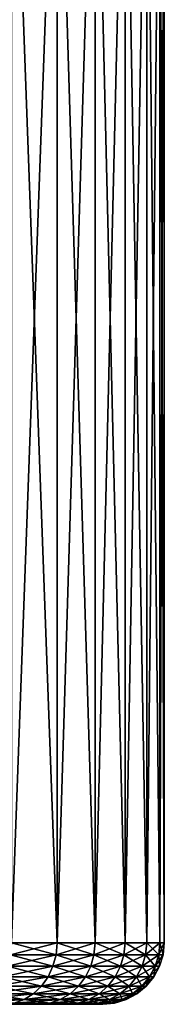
# Model space of a CAD drawing. Header units: metres. Extents: x -109 to 109, y -78 to 121.
# Tile 350 of 656: x -65.85 to -63.5, y 88.53 to 104.53. Entities that reach past the tile are written whole.
import ezdxf

# ---------------------------------------------------------------- set-up
doc = ezdxf.new("R2010")
doc.units = ezdxf.units.M
doc.layers.add('solid_508554_SW0001', color=7, linetype='CONTINUOUS')

msp = doc.modelspace()

# ---------------------------------------------------------------- linework, layer by layer
at = {"layer": 'solid_508554_SW0001'}
for points in [[(-65.982796, 109.825623, -24.358772), (-65.982788, 89.525627, -24.358774), (-65.241676, 89.525627, -25.499985)], [(-65.982796, 109.825623, -24.358772), (-65.241676, 89.525627, -25.499985), (-65.241684, 109.825623, -25.499985)], [(-65.241684, 109.825623, -38.500015), (-65.982788, 89.525627, -39.641224), (-65.982796, 109.825623, -39.641228)], [(-65.241684, 109.825623, -38.500015), (-65.241676, 89.525627, -38.500015), (-65.982788, 89.525627, -39.641224)], [(-65.241684, 109.825623, -25.499985), (-65.241676, 89.525627, -25.499985), (-64.623917, 89.525627, -26.712412)], [(-65.241684, 109.825623, -25.499985), (-64.623917, 89.525627, -26.712412), (-64.623909, 109.825623, -26.712421)], [(-64.623909, 109.825623, -37.287579), (-65.241676, 89.525627, -38.500015), (-65.241684, 109.825623, -38.500015)], [(-64.623909, 109.825623, -37.287579), (-64.623917, 89.525627, -37.28759), (-65.241676, 89.525627, -38.500015)], [(-64.623909, 109.825623, -26.712421), (-64.623917, 89.525627, -26.712412), (-64.136269, 89.525627, -27.982769)], [(-64.136261, 109.825623, -36.017208), (-64.136269, 89.525627, -36.017231), (-64.623917, 89.525627, -37.28759)], [(-64.136261, 109.825623, -36.017208), (-64.623917, 89.525627, -37.28759), (-64.623909, 109.825623, -37.287579)], [(-64.623909, 109.825623, -26.712421), (-64.136269, 89.525627, -27.982769), (-64.136261, 109.825623, -27.982792)], [(-64.136261, 109.825623, -27.982792), (-64.136269, 89.525627, -27.982769), (-63.784084, 89.525627, -29.297142)], [(-63.784077, 109.825623, -34.702827), (-63.784084, 89.525627, -34.702858), (-64.136269, 89.525627, -36.017231)], [(-63.784077, 109.825623, -34.702827), (-64.136269, 89.525627, -36.017231), (-64.136261, 109.825623, -36.017208)], [(-64.136261, 109.825623, -27.982792), (-63.784084, 89.525627, -29.297142), (-63.784077, 109.825623, -29.297171)], [(-63.784077, 109.825623, -29.297171), (-63.784084, 89.525627, -29.297142), (-63.571217, 89.525627, -30.641127)], [(-63.571213, 109.825623, -33.358849), (-63.571217, 89.525627, -33.358871), (-63.784084, 89.525627, -34.702858)], [(-63.571213, 109.825623, -33.358849), (-63.784084, 89.525627, -34.702858), (-63.784077, 109.825623, -34.702827)], [(-63.784077, 109.825623, -29.297171), (-63.571217, 89.525627, -30.641127), (-63.571213, 109.825623, -30.641151)], [(-63.571213, 109.825623, -30.641151), (-63.571217, 89.525627, -30.641127), (-63.5, 89.525627, -32)], [(-63.5, 109.825623, -32), (-63.5, 89.525627, -32), (-63.571217, 89.525627, -33.358871)], [(-63.5, 109.825623, -32), (-63.571217, 89.525627, -33.358871), (-63.571213, 109.825623, -33.358849)], [(-63.571213, 109.825623, -30.641151), (-63.5, 89.525627, -32), (-63.5, 109.825623, -32)], [(-65.998322, 89.330536, -24.370087), (-65.258308, 89.330536, -25.509607), (-65.982788, 89.525627, -24.358774)], [(-65.998322, 89.330536, -39.629913), (-65.982788, 89.525627, -39.641224), (-65.241676, 89.525627, -38.500015)], [(-65.258308, 89.330536, -38.490391), (-65.998322, 89.330536, -39.629913), (-65.241676, 89.525627, -38.500015)], [(-65.258308, 89.330536, -25.509607), (-65.241676, 89.525627, -25.499985), (-65.982788, 89.525627, -24.358774)], [(-65.258308, 89.330536, -25.509607), (-64.641464, 89.330536, -26.72024), (-65.241676, 89.525627, -25.499985)], [(-65.258308, 89.330536, -38.490391), (-65.241676, 89.525627, -38.500015), (-64.623917, 89.525627, -37.28759)], [(-64.641464, 89.330536, -37.279762), (-65.258308, 89.330536, -38.490391), (-64.623917, 89.525627, -37.28759)], [(-64.641464, 89.330536, -26.72024), (-64.623917, 89.525627, -26.712412), (-65.241676, 89.525627, -25.499985)], [(-64.641464, 89.330536, -26.72024), (-64.154541, 89.330536, -27.988716), (-64.623917, 89.525627, -26.712412)], [(-64.641464, 89.330536, -37.279762), (-64.623917, 89.525627, -37.28759), (-64.136269, 89.525627, -36.017231)], [(-64.154541, 89.330536, -36.011284), (-64.641464, 89.330536, -37.279762), (-64.136269, 89.525627, -36.017231)], [(-64.154541, 89.330536, -27.988716), (-64.136269, 89.525627, -27.982769), (-64.623917, 89.525627, -26.712412)], [(-64.154541, 89.330536, -27.988716), (-63.802876, 89.330536, -29.301144), (-64.136269, 89.525627, -27.982769)], [(-64.154541, 89.330536, -36.011284), (-64.136269, 89.525627, -36.017231), (-63.784084, 89.525627, -34.702858)], [(-63.802876, 89.330536, -34.698856), (-64.154541, 89.330536, -36.011284), (-63.784084, 89.525627, -34.702858)], [(-63.802876, 89.330536, -29.301144), (-63.784084, 89.525627, -29.297142), (-64.136269, 89.525627, -27.982769)], [(-63.802876, 89.330536, -29.301144), (-63.590324, 89.330536, -30.643139), (-63.784084, 89.525627, -29.297142)], [(-63.802876, 89.330536, -34.698856), (-63.784084, 89.525627, -34.702858), (-63.571217, 89.525627, -33.358871)], [(-63.590324, 89.330536, -33.356861), (-63.802876, 89.330536, -34.698856), (-63.571217, 89.525627, -33.358871)], [(-63.590324, 89.330536, -30.643139), (-63.571217, 89.525627, -30.641127), (-63.784084, 89.525627, -29.297142)], [(-63.590324, 89.330536, -30.643139), (-63.519215, 89.330536, -32), (-63.571217, 89.525627, -30.641127)], [(-63.590324, 89.330536, -33.356861), (-63.5, 89.525627, -32), (-63.519215, 89.330536, -32)], [(-63.590324, 89.330536, -33.356861), (-63.571217, 89.525627, -33.358871), (-63.5, 89.525627, -32)], [(-63.519215, 89.330536, -32), (-63.5, 89.525627, -32), (-63.571217, 89.525627, -30.641127)], [(-66.044426, 89.142761, -24.403578), (-65.307655, 89.142761, -25.538097), (-65.998322, 89.330536, -24.370087)], [(-66.044426, 89.142761, -39.59642), (-65.998322, 89.330536, -39.629913), (-65.258308, 89.330536, -38.490391)], [(-65.307655, 89.142761, -38.461903), (-66.044426, 89.142761, -39.59642), (-65.258308, 89.330536, -38.490391)], [(-65.307655, 89.142761, -25.538097), (-65.258308, 89.330536, -25.509607), (-65.998322, 89.330536, -24.370087)], [(-65.307655, 89.142761, -25.538097), (-64.69352, 89.142761, -26.743416), (-65.258308, 89.330536, -25.509607)], [(-65.307655, 89.142761, -38.461903), (-65.258308, 89.330536, -38.490391), (-64.641464, 89.330536, -37.279762)], [(-64.69352, 89.142761, -37.256584), (-65.307655, 89.142761, -38.461903), (-64.641464, 89.330536, -37.279762)], [(-64.69352, 89.142761, -26.743416), (-64.641464, 89.330536, -26.72024), (-65.258308, 89.330536, -25.509607)], [(-64.69352, 89.142761, -26.743416), (-64.208733, 89.142761, -28.006325), (-64.641464, 89.330536, -26.72024)], [(-64.69352, 89.142761, -37.256584), (-64.641464, 89.330536, -37.279762), (-64.154541, 89.330536, -36.011284)], [(-64.208733, 89.142761, -35.993675), (-64.69352, 89.142761, -37.256584), (-64.154541, 89.330536, -36.011284)], [(-64.208733, 89.142761, -28.006325), (-64.154541, 89.330536, -27.988716), (-64.641464, 89.330536, -26.72024)], [(-64.208733, 89.142761, -28.006325), (-63.858612, 89.142761, -29.31299), (-64.154541, 89.330536, -27.988716)], [(-64.208733, 89.142761, -35.993675), (-64.154541, 89.330536, -36.011284), (-63.802876, 89.330536, -34.698856)], [(-63.858612, 89.142761, -34.687012), (-64.208733, 89.142761, -35.993675), (-63.802876, 89.330536, -34.698856)], [(-63.858612, 89.142761, -29.31299), (-63.802876, 89.330536, -29.301144), (-64.154541, 89.330536, -27.988716)], [(-63.858612, 89.142761, -29.31299), (-63.646992, 89.142761, -30.649096), (-63.802876, 89.330536, -29.301144)], [(-63.858612, 89.142761, -34.687012), (-63.802876, 89.330536, -34.698856), (-63.590324, 89.330536, -33.356861)], [(-63.646992, 89.142761, -33.350906), (-63.858612, 89.142761, -34.687012), (-63.590324, 89.330536, -33.356861)], [(-63.646992, 89.142761, -30.649096), (-63.590324, 89.330536, -30.643139), (-63.802876, 89.330536, -29.301144)], [(-63.646992, 89.142761, -33.350906), (-63.519215, 89.330536, -32), (-63.576195, 89.142761, -32)], [(-63.646992, 89.142761, -33.350906), (-63.590324, 89.330536, -33.356861), (-63.519215, 89.330536, -32)], [(-63.646992, 89.142761, -30.649096), (-63.576195, 89.142761, -32), (-63.590324, 89.330536, -30.643139)], [(-63.576195, 89.142761, -32), (-63.519215, 89.330536, -32), (-63.590324, 89.330536, -30.643139)], [(-66.119301, 88.969727, -24.457979), (-65.38781, 88.969727, -25.584373), (-66.044426, 89.142761, -24.403578)], [(-66.119301, 88.969727, -39.542019), (-66.044426, 89.142761, -39.59642), (-65.307655, 89.142761, -38.461903)], [(-65.38781, 88.969727, -38.415627), (-66.119301, 88.969727, -39.542019), (-65.307655, 89.142761, -38.461903)], [(-65.38781, 88.969727, -25.584373), (-65.307655, 89.142761, -25.538097), (-66.044426, 89.142761, -24.403578)], [(-65.38781, 88.969727, -25.584373), (-64.778069, 88.969727, -26.781059), (-65.307655, 89.142761, -25.538097)], [(-65.38781, 88.969727, -38.415627), (-65.307655, 89.142761, -38.461903), (-64.69352, 89.142761, -37.256584)], [(-64.778069, 88.969727, -37.218941), (-65.38781, 88.969727, -38.415627), (-64.69352, 89.142761, -37.256584)], [(-64.778069, 88.969727, -26.781059), (-64.69352, 89.142761, -26.743416), (-65.307655, 89.142761, -25.538097)], [(-64.778069, 88.969727, -26.781059), (-64.296753, 88.969727, -28.034925), (-64.69352, 89.142761, -26.743416)], [(-64.778069, 88.969727, -37.218941), (-64.69352, 89.142761, -37.256584), (-64.208733, 89.142761, -35.993675)], [(-64.296753, 88.969727, -35.965076), (-64.778069, 88.969727, -37.218941), (-64.208733, 89.142761, -35.993675)], [(-64.296753, 88.969727, -28.034925), (-64.208733, 89.142761, -28.006325), (-64.69352, 89.142761, -26.743416)], [(-64.296753, 88.969727, -28.034925), (-63.949142, 88.969727, -29.332233), (-64.208733, 89.142761, -28.006325)], [(-64.296753, 88.969727, -35.965076), (-64.208733, 89.142761, -35.993675), (-63.858612, 89.142761, -34.687012)], [(-63.949142, 88.969727, -34.667767), (-64.296753, 88.969727, -35.965076), (-63.858612, 89.142761, -34.687012)], [(-63.949142, 88.969727, -29.332233), (-63.858612, 89.142761, -29.31299), (-64.208733, 89.142761, -28.006325)], [(-63.949142, 88.969727, -29.332233), (-63.73904, 88.969727, -30.65877), (-63.858612, 89.142761, -29.31299)], [(-63.949142, 88.969727, -34.667767), (-63.858612, 89.142761, -34.687012), (-63.646992, 89.142761, -33.350906)], [(-63.73904, 88.969727, -33.341232), (-63.949142, 88.969727, -34.667767), (-63.646992, 89.142761, -33.350906)], [(-63.73904, 88.969727, -30.65877), (-63.646992, 89.142761, -30.649096), (-63.858612, 89.142761, -29.31299)], [(-63.73904, 88.969727, -33.341232), (-63.576195, 89.142761, -32), (-63.668747, 88.969727, -32)], [(-63.73904, 88.969727, -33.341232), (-63.646992, 89.142761, -33.350906), (-63.576195, 89.142761, -32)], [(-63.73904, 88.969727, -30.65877), (-63.668747, 88.969727, -32), (-63.646992, 89.142761, -30.649096)], [(-63.668747, 88.969727, -32), (-63.576195, 89.142761, -32), (-63.646992, 89.142761, -30.649096)], [(-66.22007, 88.8181, -24.531195), (-65.495682, 88.8181, -25.646654), (-66.119301, 88.969727, -24.457979)], [(-66.22007, 88.8181, -39.468803), (-66.119301, 88.969727, -39.542019), (-65.38781, 88.969727, -38.415627)], [(-65.495682, 88.8181, -38.353344), (-66.22007, 88.8181, -39.468803), (-65.38781, 88.969727, -38.415627)], [(-65.495682, 88.8181, -25.646654), (-65.38781, 88.969727, -25.584373), (-66.119301, 88.969727, -24.457979)], [(-65.495682, 88.8181, -25.646654), (-64.891861, 88.8181, -26.831724), (-65.38781, 88.969727, -25.584373)], [(-65.495682, 88.8181, -38.353344), (-65.38781, 88.969727, -38.415627), (-64.778069, 88.969727, -37.218941)], [(-64.891861, 88.8181, -37.168278), (-65.495682, 88.8181, -38.353344), (-64.778069, 88.969727, -37.218941)], [(-64.891861, 88.8181, -26.831724), (-64.778069, 88.969727, -26.781059), (-65.38781, 88.969727, -25.584373)], [(-64.891861, 88.8181, -26.831724), (-64.415222, 88.8181, -28.073418), (-64.778069, 88.969727, -26.781059)], [(-64.891861, 88.8181, -37.168278), (-64.778069, 88.969727, -37.218941), (-64.296753, 88.969727, -35.965076)], [(-64.415222, 88.8181, -35.926582), (-64.891861, 88.8181, -37.168278), (-64.296753, 88.969727, -35.965076)], [(-64.415222, 88.8181, -28.073418), (-64.296753, 88.969727, -28.034925), (-64.778069, 88.969727, -26.781059)], [(-64.415222, 88.8181, -28.073418), (-64.070984, 88.8181, -29.358131), (-64.296753, 88.969727, -28.034925)], [(-64.415222, 88.8181, -35.926582), (-64.296753, 88.969727, -35.965076), (-63.949142, 88.969727, -34.667767)], [(-64.070984, 88.8181, -34.641869), (-64.415222, 88.8181, -35.926582), (-63.949142, 88.969727, -34.667767)], [(-64.070984, 88.8181, -29.358131), (-63.949142, 88.969727, -29.332233), (-64.296753, 88.969727, -28.034925)], [(-64.070984, 88.8181, -29.358131), (-63.862919, 88.8181, -30.671789), (-63.949142, 88.969727, -29.332233)], [(-64.070984, 88.8181, -34.641869), (-63.949142, 88.969727, -34.667767), (-63.73904, 88.969727, -33.341232)], [(-63.862919, 88.8181, -33.328209), (-64.070984, 88.8181, -34.641869), (-63.73904, 88.969727, -33.341232)], [(-63.862919, 88.8181, -30.671789), (-63.73904, 88.969727, -30.65877), (-63.949142, 88.969727, -29.332233)], [(-63.862919, 88.8181, -33.328209), (-63.668747, 88.969727, -32), (-63.793308, 88.8181, -32)], [(-63.862919, 88.8181, -33.328209), (-63.73904, 88.969727, -33.341232), (-63.668747, 88.969727, -32)], [(-63.862919, 88.8181, -30.671789), (-63.793308, 88.8181, -32), (-63.73904, 88.969727, -30.65877)], [(-63.793308, 88.8181, -32), (-63.668747, 88.969727, -32), (-63.73904, 88.969727, -30.65877)], [(-66.342857, 88.693718, -24.620405), (-65.627121, 88.693718, -25.722542), (-66.22007, 88.8181, -24.531195)], [(-66.342857, 88.693718, -39.379597), (-66.22007, 88.8181, -39.468803), (-65.495682, 88.8181, -38.353344)], [(-65.627121, 88.693718, -38.277458), (-66.342857, 88.693718, -39.379597), (-65.495682, 88.8181, -38.353344)], [(-65.627121, 88.693718, -25.722542), (-65.495682, 88.8181, -25.646654), (-66.22007, 88.8181, -24.531195)], [(-65.627121, 88.693718, -25.722542), (-65.03051, 88.693718, -26.893456), (-65.495682, 88.8181, -25.646654)], [(-65.627121, 88.693718, -38.277458), (-65.495682, 88.8181, -38.353344), (-64.891861, 88.8181, -37.168278)], [(-65.03051, 88.693718, -37.106544), (-65.627121, 88.693718, -38.277458), (-64.891861, 88.8181, -37.168278)], [(-65.03051, 88.693718, -26.893456), (-64.891861, 88.8181, -26.831724), (-65.495682, 88.8181, -25.646654)], [(-65.03051, 88.693718, -26.893456), (-64.559563, 88.693718, -28.120317), (-64.891861, 88.8181, -26.831724)], [(-65.03051, 88.693718, -37.106544), (-64.891861, 88.8181, -37.168278), (-64.415222, 88.8181, -35.926582)], [(-64.559563, 88.693718, -35.879684), (-65.03051, 88.693718, -37.106544), (-64.415222, 88.8181, -35.926582)], [(-64.559563, 88.693718, -28.120317), (-64.415222, 88.8181, -28.073418), (-64.891861, 88.8181, -26.831724)], [(-64.559563, 88.693718, -28.120317), (-64.219437, 88.693718, -29.389687), (-64.415222, 88.8181, -28.073418)], [(-64.559563, 88.693718, -35.879684), (-64.415222, 88.8181, -35.926582), (-64.070984, 88.8181, -34.641869)], [(-64.219437, 88.693718, -34.610313), (-64.559563, 88.693718, -35.879684), (-64.070984, 88.8181, -34.641869)], [(-64.219437, 88.693718, -29.389687), (-64.070984, 88.8181, -29.358131), (-64.415222, 88.8181, -28.073418)], [(-64.219437, 88.693718, -29.389687), (-64.013863, 88.693718, -30.687654), (-64.070984, 88.8181, -29.358131)], [(-64.219437, 88.693718, -34.610313), (-64.070984, 88.8181, -34.641869), (-63.862919, 88.8181, -33.328209)], [(-64.013863, 88.693718, -33.312347), (-64.219437, 88.693718, -34.610313), (-63.862919, 88.8181, -33.328209)], [(-64.013863, 88.693718, -30.687654), (-63.862919, 88.8181, -30.671789), (-64.070984, 88.8181, -29.358131)], [(-64.013863, 88.693718, -33.312347), (-63.793308, 88.8181, -32), (-63.945084, 88.693718, -32)], [(-64.013863, 88.693718, -33.312347), (-63.862919, 88.8181, -33.328209), (-63.793308, 88.8181, -32)], [(-64.013863, 88.693718, -30.687654), (-63.945084, 88.693718, -32), (-63.862919, 88.8181, -30.671789)], [(-63.945084, 88.693718, -32), (-63.793308, 88.8181, -32), (-63.862919, 88.8181, -30.671789)], [(-66.482933, 88.601372, -24.722174), (-65.777069, 88.601372, -25.809113), (-66.342857, 88.693718, -24.620405)], [(-66.482933, 88.601372, -39.277824), (-66.342857, 88.693718, -39.379597), (-65.627121, 88.693718, -38.277458)], [(-65.777069, 88.601372, -38.190887), (-66.482933, 88.601372, -39.277824), (-65.627121, 88.693718, -38.277458)], [(-65.777069, 88.601372, -25.809113), (-65.627121, 88.693718, -25.722542), (-66.342857, 88.693718, -24.620405)], [(-65.777069, 88.601372, -25.809113), (-65.188683, 88.601372, -26.963879), (-65.627121, 88.693718, -25.722542)], [(-65.777069, 88.601372, -38.190887), (-65.627121, 88.693718, -38.277458), (-65.03051, 88.693718, -37.106544)], [(-65.188683, 88.601372, -37.036121), (-65.777069, 88.601372, -38.190887), (-65.03051, 88.693718, -37.106544)], [(-65.188683, 88.601372, -26.963879), (-65.03051, 88.693718, -26.893456), (-65.627121, 88.693718, -25.722542)], [(-65.188683, 88.601372, -26.963879), (-64.724228, 88.601372, -28.17382), (-65.03051, 88.693718, -26.893456)], [(-65.188683, 88.601372, -37.036121), (-65.03051, 88.693718, -37.106544), (-64.559563, 88.693718, -35.879684)], [(-64.724228, 88.601372, -35.82618), (-65.188683, 88.601372, -37.036121), (-64.559563, 88.693718, -35.879684)], [(-64.724228, 88.601372, -28.17382), (-64.559563, 88.693718, -28.120317), (-65.03051, 88.693718, -26.893456)], [(-64.724228, 88.601372, -28.17382), (-64.388794, 88.601372, -29.425684), (-64.559563, 88.693718, -28.120317)], [(-64.724228, 88.601372, -35.82618), (-64.559563, 88.693718, -35.879684), (-64.219437, 88.693718, -34.610313)], [(-64.388794, 88.601372, -34.574318), (-64.724228, 88.601372, -35.82618), (-64.219437, 88.693718, -34.610313)], [(-64.388794, 88.601372, -29.425684), (-64.219437, 88.693718, -29.389687), (-64.559563, 88.693718, -28.120317)], [(-64.388794, 88.601372, -29.425684), (-64.18605, 88.601372, -30.705751), (-64.219437, 88.693718, -29.389687)], [(-64.388794, 88.601372, -34.574318), (-64.219437, 88.693718, -34.610313), (-64.013863, 88.693718, -33.312347)], [(-64.18605, 88.601372, -33.294247), (-64.388794, 88.601372, -34.574318), (-64.013863, 88.693718, -33.312347)], [(-64.18605, 88.601372, -30.705751), (-64.013863, 88.693718, -30.687654), (-64.219437, 88.693718, -29.389687)], [(-64.18605, 88.601372, -33.294247), (-63.945084, 88.693718, -32), (-64.118225, 88.601372, -32)], [(-64.18605, 88.601372, -33.294247), (-64.013863, 88.693718, -33.312347), (-63.945084, 88.693718, -32)], [(-64.18605, 88.601372, -30.705751), (-64.118225, 88.601372, -32), (-64.013863, 88.693718, -30.687654)], [(-64.118225, 88.601372, -32), (-63.945084, 88.693718, -32), (-64.013863, 88.693718, -30.687654)], [(-65.535622, 88.525627, -36.87672), (-70.754753, 88.525627, -36.821011), (-71.353104, 88.525627, -37.455215)], [(-66.105545, 88.525627, -37.996273), (-65.535622, 88.525627, -36.87672), (-71.353104, 88.525627, -37.455215)], [(-71.353104, 88.525627, -26.544783), (-65.535614, 88.525627, -27.123291), (-66.105537, 88.525627, -26.003738)], [(-71.353104, 88.525627, -26.544783), (-70.754753, 88.525627, -27.178991), (-65.535614, 88.525627, -27.123291)], [(-65.085907, 88.525627, -35.703838), (-70.233749, 88.525627, -36.12117), (-70.754753, 88.525627, -36.821011)], [(-65.535622, 88.525627, -36.87672), (-65.085907, 88.525627, -35.703838), (-70.754753, 88.525627, -36.821011)], [(-70.754753, 88.525627, -27.178991), (-70.233749, 88.525627, -27.878828), (-65.535614, 88.525627, -27.123291)], [(-65.085907, 88.525627, -35.703838), (-69.797752, 88.525627, -35.365982), (-70.233749, 88.525627, -36.12117)], [(-70.233749, 88.525627, -27.878828), (-65.085899, 88.525627, -28.296171), (-65.535614, 88.525627, -27.123291)], [(-70.233749, 88.525627, -27.878828), (-69.797752, 88.525627, -28.63402), (-65.085899, 88.525627, -28.296171)], [(-64.761009, 88.525627, -34.489197), (-69.452347, 88.525627, -34.565277), (-69.797752, 88.525627, -35.365982)], [(-65.085907, 88.525627, -35.703838), (-64.761009, 88.525627, -34.489197), (-69.797752, 88.525627, -35.365982)], [(-69.797752, 88.525627, -28.63402), (-69.452347, 88.525627, -29.434721), (-65.085899, 88.525627, -28.296171)], [(-64.761009, 88.525627, -34.489197), (-69.202118, 88.525627, -33.729424), (-69.452347, 88.525627, -34.565277)], [(-69.452347, 88.525627, -29.434721), (-64.761009, 88.525627, -29.510818), (-65.085899, 88.525627, -28.296171)], [(-69.452347, 88.525627, -29.434721), (-69.202118, 88.525627, -30.270576), (-64.761009, 88.525627, -29.510818)], [(-64.565132, 88.525627, -33.248585), (-69.050728, 88.525627, -32.870804), (-69.202118, 88.525627, -33.729424)], [(-64.761009, 88.525627, -34.489197), (-64.565132, 88.525627, -33.248585), (-69.202118, 88.525627, -33.729424)], [(-69.202118, 88.525627, -30.270576), (-64.565132, 88.525627, -30.751425), (-64.761009, 88.525627, -29.510818)], [(-69.202118, 88.525627, -30.270576), (-69.050728, 88.525627, -31.129196), (-64.565132, 88.525627, -30.751425)], [(-64.5, 88.525627, -32), (-69, 88.525627, -32), (-69.050728, 88.525627, -32.870804)], [(-69.050728, 88.525627, -31.129196), (-69, 88.525627, -32), (-64.565132, 88.525627, -30.751425)], [(-64.565132, 88.525627, -33.248585), (-64.5, 88.525627, -32), (-69.050728, 88.525627, -32.870804)], [(-64.565132, 88.525627, -30.751425), (-69, 88.525627, -32), (-64.5, 88.525627, -32)], [(-66.634903, 88.544609, -39.167416), (-66.482933, 88.601372, -39.277824), (-65.777069, 88.601372, -38.190887)], [(-65.939743, 88.544609, -38.096966), (-66.634903, 88.544609, -39.167416), (-65.777069, 88.601372, -38.190887)], [(-65.939743, 88.544609, -25.903032), (-65.777069, 88.601372, -25.809113), (-66.482933, 88.601372, -24.722174)], [(-65.360283, 88.544609, -36.959721), (-65.535622, 88.525627, -36.87672), (-66.105545, 88.525627, -37.996273)], [(-65.360283, 88.544609, -36.959721), (-66.105545, 88.525627, -37.996273), (-65.939743, 88.544609, -38.096966)], [(-65.360283, 88.544609, -27.040279), (-66.105537, 88.525627, -26.003738), (-65.535614, 88.525627, -27.123291)], [(-65.939743, 88.544609, -25.903032), (-66.105537, 88.525627, -26.003738), (-65.360283, 88.544609, -27.040279)], [(-65.939743, 88.544609, -25.903032), (-65.360283, 88.544609, -27.040279), (-65.777069, 88.601372, -25.809113)], [(-65.939743, 88.544609, -38.096966), (-65.777069, 88.601372, -38.190887), (-65.188683, 88.601372, -37.036121)], [(-65.360283, 88.544609, -36.959721), (-65.939743, 88.544609, -38.096966), (-65.188683, 88.601372, -37.036121)], [(-65.360283, 88.544609, -27.040279), (-65.188683, 88.601372, -26.963879), (-65.777069, 88.601372, -25.809113)], [(-64.902878, 88.544609, -35.768131), (-65.085907, 88.525627, -35.703838), (-65.535622, 88.525627, -36.87672)], [(-64.902878, 88.544609, -35.768131), (-65.535622, 88.525627, -36.87672), (-65.360283, 88.544609, -36.959721)], [(-64.902878, 88.544609, -28.231867), (-65.535614, 88.525627, -27.123291), (-65.085899, 88.525627, -28.296171)], [(-65.360283, 88.544609, -27.040279), (-65.535614, 88.525627, -27.123291), (-64.902878, 88.544609, -28.231867)], [(-65.360283, 88.544609, -27.040279), (-64.902878, 88.544609, -28.231867), (-65.188683, 88.601372, -26.963879)], [(-65.360283, 88.544609, -36.959721), (-65.188683, 88.601372, -37.036121), (-64.724228, 88.601372, -35.82618)], [(-64.902878, 88.544609, -35.768131), (-65.360283, 88.544609, -36.959721), (-64.724228, 88.601372, -35.82618)], [(-64.902878, 88.544609, -28.231867), (-64.724228, 88.601372, -28.17382), (-65.188683, 88.601372, -26.963879)], [(-64.572533, 88.544609, -34.535263), (-64.761009, 88.525627, -34.489197), (-65.085907, 88.525627, -35.703838)], [(-64.572533, 88.544609, -34.535263), (-65.085907, 88.525627, -35.703838), (-64.902878, 88.544609, -35.768131)], [(-64.572533, 88.544609, -29.464739), (-65.085899, 88.525627, -28.296171), (-64.761009, 88.525627, -29.510818)], [(-64.902878, 88.544609, -28.231867), (-65.085899, 88.525627, -28.296171), (-64.572533, 88.544609, -29.464739)], [(-64.902878, 88.544609, -28.231867), (-64.572533, 88.544609, -29.464739), (-64.724228, 88.601372, -28.17382)], [(-64.902878, 88.544609, -35.768131), (-64.724228, 88.601372, -35.82618), (-64.388794, 88.601372, -34.574318)], [(-64.572533, 88.544609, -34.535263), (-64.902878, 88.544609, -35.768131), (-64.388794, 88.601372, -34.574318)], [(-64.372864, 88.544609, -33.274612), (-64.565132, 88.525627, -33.248585), (-64.761009, 88.525627, -34.489197)], [(-64.372864, 88.544609, -33.274612), (-64.761009, 88.525627, -34.489197), (-64.572533, 88.544609, -34.535263)], [(-64.372864, 88.544609, -30.725388), (-64.761009, 88.525627, -29.510818), (-64.565132, 88.525627, -30.751425)], [(-64.572533, 88.544609, -29.464739), (-64.761009, 88.525627, -29.510818), (-64.372864, 88.544609, -30.725388)], [(-64.572533, 88.544609, -29.464739), (-64.388794, 88.601372, -29.425684), (-64.724228, 88.601372, -28.17382)], [(-64.572533, 88.544609, -29.464739), (-64.372864, 88.544609, -30.725388), (-64.388794, 88.601372, -29.425684)], [(-64.572533, 88.544609, -34.535263), (-64.388794, 88.601372, -34.574318), (-64.18605, 88.601372, -33.294247)], [(-64.372864, 88.544609, -33.274612), (-64.572533, 88.544609, -34.535263), (-64.18605, 88.601372, -33.294247)], [(-64.306068, 88.544609, -32), (-64.5, 88.525627, -32), (-64.565132, 88.525627, -33.248585)], [(-64.372864, 88.544609, -30.725388), (-64.565132, 88.525627, -30.751425), (-64.5, 88.525627, -32)], [(-64.372864, 88.544609, -33.274612), (-64.306068, 88.544609, -32), (-64.565132, 88.525627, -33.248585)], [(-64.372864, 88.544609, -30.725388), (-64.5, 88.525627, -32), (-64.306068, 88.544609, -32)], [(-64.372864, 88.544609, -30.725388), (-64.18605, 88.601372, -30.705751), (-64.388794, 88.601372, -29.425684)], [(-64.372864, 88.544609, -33.274612), (-64.118225, 88.601372, -32), (-64.306068, 88.544609, -32)], [(-64.372864, 88.544609, -33.274612), (-64.18605, 88.601372, -33.294247), (-64.118225, 88.601372, -32)], [(-64.372864, 88.544609, -30.725388), (-64.306068, 88.544609, -32), (-64.18605, 88.601372, -30.705751)], [(-64.306068, 88.544609, -32), (-64.118225, 88.601372, -32), (-64.18605, 88.601372, -30.705751)]]:
    msp.add_3dface(points, dxfattribs=at)

doc.saveas('drawing.dxf')
